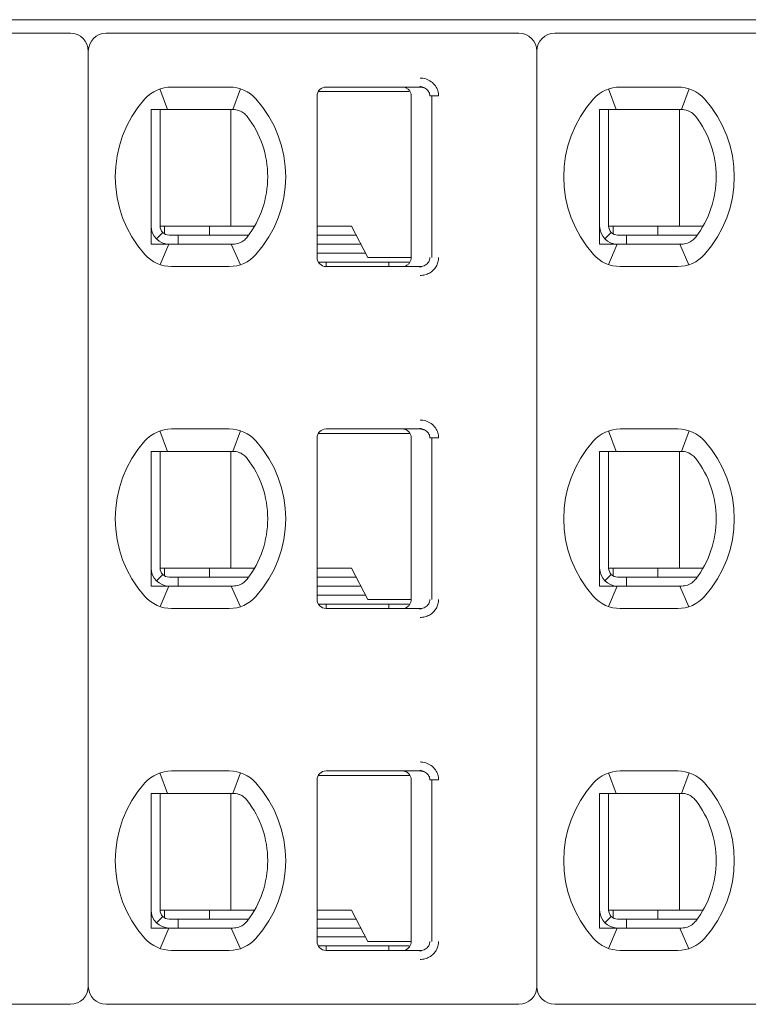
# Model space of a CAD drawing. Header units: millimetres. Extents: x -1114 to 1396, y -630 to 631.
# Tile 570 of 656: x 1214.59 to 1222.71, y -490.28 to -479.31. Entities that reach past the tile are written whole.
import ezdxf

# ---------------------------------------------------------------- set-up
doc = ezdxf.new("R2010")
doc.units = ezdxf.units.MM
doc.header["$MEASUREMENT"] = 0

msp = doc.modelspace()

# ---------------------------------------------------------------- linework, layer by layer
at = {"lineweight": 18}
for p, q in [((1205.3044, -479.3145), (1245.4044, -479.3145)), ((1215.1544, -479.4645), (1210.5544, -479.4645)), ((1220.1544, -479.4645), (1215.5544, -479.4645)), ((1225.1544, -479.4645), (1220.5544, -479.4645)), ((1215.3544, -479.6645), (1215.3544, -490.0845)), ((1215.3544, -479.6645), (1215.3544, -490.0845)), ((1220.3544, -479.6645), (1220.3544, -490.0845)), ((1220.3544, -479.6645), (1220.3544, -490.0845)), ((1216.1528, -480.0865), (1216.2373, -480.3145)), ((1216.2835, -480.0645), (1216.9252, -480.0645)), ((1216.2835, -480.0645), (1216.9252, -480.0645)), ((1217.0516, -480.085), (1216.966, -480.3145)), ((1218.5852, -480.1145), (1217.9177, -480.1145)), ((1218.0044, -480.0645), (1219.0518, -480.0645)), ((1219.0518, -480.0645), (1218.0044, -480.0645)), ((1218.9291, -480.1145), (1218.5852, -480.1145)), ((1218.9531, -480.0645), (1218.8543, -480.0645)), ((1219.0518, -480.0645), (1218.9531, -480.0645)), ((1221.1528, -480.0865), (1221.2373, -480.3145)), ((1221.2835, -480.0645), (1221.9252, -480.0645)), ((1221.2835, -480.0645), (1221.9252, -480.0645)), ((1221.966, -480.3145), (1222.0516, -480.085)), ((1217.9044, -481.9645), (1217.9044, -480.1645)), ((1217.9044, -481.9645), (1217.9044, -480.1645)), ((1218.9544, -481.9645), (1218.9544, -480.1645)), ((1219.1623, -480.1645), (1219.2589, -480.1645)), ((1219.1821, -481.9645), (1219.1821, -480.1645)), ((1216.1544, -480.3145), (1216.1544, -481.6145)), ((1216.9252, -480.3145), (1216.2835, -480.3145)), ((1216.9435, -480.3145), (1216.9435, -481.6145)), ((1221.1544, -480.3145), (1221.1544, -481.6145)), ((1221.9252, -480.3145), (1221.2835, -480.3145)), ((1221.9435, -480.3145), (1221.9435, -481.6145)), ((1216.1837, -481.6852), (1216.1129, -481.7559)), ((1216.1544, -481.6145), (1216.9139, -481.6145)), ((1216.2044, -481.7011), (1216.2044, -481.6145)), ((1216.7044, -481.7145), (1216.7044, -481.6145)), ((1216.9139, -481.6145), (1216.9647, -481.6145)), ((1217.207, -481.6145), (1216.9647, -481.6145)), ((1218.2887, -481.6145), (1217.9044, -481.6145)), ((1218.4692, -481.9645), (1218.2887, -481.6145)), ((1221.1837, -481.6852), (1221.1129, -481.7559)), ((1221.1544, -481.6145), (1221.9139, -481.6145)), ((1221.2044, -481.7011), (1221.2044, -481.6145)), ((1221.7044, -481.7145), (1221.7044, -481.6145)), ((1221.9139, -481.6145), (1221.9647, -481.6145)), ((1222.207, -481.6145), (1221.9647, -481.6145)), ((1216.3544, -481.7145), (1216.2544, -481.7145)), ((1216.3544, -481.7145), (1216.3544, -481.8145)), ((1216.3544, -481.7145), (1217.1418, -481.7145)), ((1217.9044, -481.7145), (1218.3403, -481.7145)), ((1221.3544, -481.7145), (1221.2544, -481.7145)), ((1221.3544, -481.7145), (1221.3544, -481.8145)), ((1221.3544, -481.7145), (1222.1418, -481.7145)), ((1216.1538, -482.0428), (1216.2512, -481.8145)), ((1216.2835, -481.8145), (1216.9252, -481.8145)), ((1217.0494, -482.0447), (1216.9482, -481.8145)), ((1218.3918, -481.8145), (1217.9044, -481.8145)), ((1221.1538, -482.0428), (1221.2512, -481.8145)), ((1221.2835, -481.8145), (1221.9252, -481.8145)), ((1222.0494, -482.0447), (1221.9482, -481.8145)), ((1218.4434, -481.9145), (1217.9044, -481.9145)), ((1218.9309, -482.0145), (1217.9178, -482.0145)), ((1218.0044, -482.0645), (1218.0044, -482.0145)), ((1218.4692, -481.9645), (1218.5852, -481.9645)), ((1218.5852, -481.9645), (1218.9478, -481.9645)), ((1218.7044, -482.0145), (1218.7044, -482.0645)), ((1216.2835, -482.0645), (1216.9252, -482.0645)), ((1216.9252, -482.0645), (1216.2835, -482.0645)), ((1218.0044, -482.0645), (1219.0518, -482.0645)), ((1218.0044, -482.0645), (1219.0518, -482.0645)), ((1219.0518, -482.0713), (1219.0518, -482.0645)), ((1221.2835, -482.0645), (1221.9252, -482.0645)), ((1221.9252, -482.0645), (1221.2835, -482.0645)), ((1216.2835, -483.8745), (1216.9252, -483.8745)), ((1216.2835, -483.8745), (1216.9252, -483.8745)), ((1218.0044, -483.8745), (1219.0518, -483.8745)), ((1218.0044, -483.8745), (1219.0518, -483.8745)), ((1219.0518, -483.8745), (1218.8543, -483.8745)), ((1221.2835, -483.8745), (1221.9252, -483.8745)), ((1221.2835, -483.8745), (1221.9252, -483.8745)), ((1216.1528, -483.8965), (1216.2373, -484.1245)), ((1216.966, -484.1245), (1217.0516, -483.895)), ((1217.9044, -485.7745), (1217.9044, -483.9745)), ((1217.9044, -485.7745), (1217.9044, -483.9745)), ((1218.5852, -483.9245), (1217.9177, -483.9245)), ((1218.9345, -483.9245), (1218.5852, -483.9245)), ((1218.9544, -485.7745), (1218.9544, -483.9745)), ((1219.1623, -483.9745), (1219.2589, -483.9745)), ((1219.1821, -485.7745), (1219.1821, -483.9745)), ((1221.1528, -483.8965), (1221.2373, -484.1245)), ((1222.0516, -483.895), (1221.966, -484.1245)), ((1216.1544, -484.1245), (1216.1544, -485.4245)), ((1216.9252, -484.1245), (1216.2835, -484.1245)), ((1216.9435, -484.1245), (1216.9435, -485.4245)), ((1221.1544, -484.1245), (1221.1544, -485.4245)), ((1221.9252, -484.1245), (1221.2835, -484.1245)), ((1221.9435, -484.1245), (1221.9435, -485.4245)), ((1216.1837, -485.4952), (1216.1129, -485.5659)), ((1216.1544, -485.4245), (1216.9139, -485.4245)), ((1216.2044, -485.5111), (1216.2044, -485.4245)), ((1216.3544, -485.5245), (1216.2544, -485.5245)), ((1216.3544, -485.5245), (1217.1418, -485.5245)), ((1216.3544, -485.5245), (1216.3544, -485.6245)), ((1216.7044, -485.5245), (1216.7044, -485.4245)), ((1216.9139, -485.4245), (1216.9647, -485.4245)), ((1217.207, -485.4245), (1216.9647, -485.4245)), ((1218.2887, -485.4245), (1217.9044, -485.4245)), ((1217.9044, -485.5245), (1218.3403, -485.5245)), ((1218.4692, -485.7745), (1218.2887, -485.4245)), ((1221.1837, -485.4952), (1221.1129, -485.5659)), ((1221.1544, -485.4245), (1221.9139, -485.4245)), ((1221.2044, -485.5111), (1221.2044, -485.4245)), ((1221.3544, -485.5245), (1221.2544, -485.5245)), ((1221.3544, -485.5245), (1222.1418, -485.5245)), ((1221.3544, -485.5245), (1221.3544, -485.6245)), ((1221.7044, -485.5245), (1221.7044, -485.4245)), ((1221.9139, -485.4245), (1221.9647, -485.4245)), ((1222.207, -485.4245), (1221.9647, -485.4245)), ((1216.1538, -485.8528), (1216.2512, -485.6245)), ((1216.2835, -485.6245), (1216.9252, -485.6245)), ((1217.0494, -485.8547), (1216.9482, -485.6245)), ((1218.3918, -485.6245), (1217.9044, -485.6245)), ((1221.1538, -485.8528), (1221.2512, -485.6245)), ((1221.2835, -485.6245), (1221.9252, -485.6245)), ((1222.0494, -485.8547), (1221.9482, -485.6245)), ((1218.4434, -485.7245), (1217.9044, -485.7245)), ((1218.9309, -485.8245), (1217.9178, -485.8245)), ((1218.0044, -485.8745), (1218.0044, -485.8245)), ((1218.4692, -485.7745), (1218.5852, -485.7745)), ((1218.5852, -485.7745), (1218.9478, -485.7745)), ((1218.7044, -485.8245), (1218.7044, -485.8745)), ((1216.2835, -485.8745), (1216.9252, -485.8745)), ((1216.9252, -485.8745), (1216.2835, -485.8745)), ((1218.0044, -485.8745), (1219.0518, -485.8745)), ((1218.0044, -485.8745), (1219.0518, -485.8745)), ((1219.0518, -485.8813), (1219.0518, -485.8745)), ((1221.2835, -485.8745), (1221.9252, -485.8745)), ((1221.9252, -485.8745), (1221.2835, -485.8745)), ((1216.1528, -487.7065), (1216.2373, -487.9345)), ((1216.2835, -487.6845), (1216.9252, -487.6845)), ((1216.2835, -487.6845), (1216.9252, -487.6845)), ((1217.0516, -487.705), (1216.966, -487.9345)), ((1218.0044, -487.6845), (1219.0518, -487.6845)), ((1218.0044, -487.6845), (1219.0518, -487.6845)), ((1219.0518, -487.6845), (1218.8543, -487.6845)), ((1221.1528, -487.7065), (1221.2373, -487.9345)), ((1221.2835, -487.6845), (1221.9252, -487.6845)), ((1221.2835, -487.6845), (1221.9252, -487.6845)), ((1222.0516, -487.705), (1221.966, -487.9345)), ((1217.9044, -489.5845), (1217.9044, -487.7845)), ((1217.9044, -489.5845), (1217.9044, -487.7845)), ((1218.5852, -487.7345), (1217.9177, -487.7345)), ((1218.9345, -487.7345), (1218.5852, -487.7345)), ((1218.9544, -489.5845), (1218.9544, -487.7845)), ((1219.1623, -487.7845), (1219.2589, -487.7845)), ((1219.1821, -489.5845), (1219.1821, -487.7845)), ((1216.1544, -487.9345), (1216.1544, -489.2345)), ((1216.9252, -487.9345), (1216.2835, -487.9345)), ((1216.9435, -487.9345), (1216.9435, -489.2345)), ((1221.1544, -487.9345), (1221.1544, -489.2345)), ((1221.9252, -487.9345), (1221.2835, -487.9345)), ((1221.9435, -487.9345), (1221.9435, -489.2345)), ((1216.1544, -489.2345), (1216.9139, -489.2345)), ((1216.2044, -489.3211), (1216.2044, -489.2345)), ((1216.7044, -489.3345), (1216.7044, -489.2345)), ((1216.9139, -489.2345), (1216.9647, -489.2345)), ((1217.207, -489.2345), (1216.9647, -489.2345)), ((1218.2887, -489.2345), (1217.9044, -489.2345)), ((1218.4692, -489.5845), (1218.2887, -489.2345)), ((1221.1544, -489.2345), (1221.9139, -489.2345)), ((1221.2044, -489.3211), (1221.2044, -489.2345)), ((1221.7044, -489.3345), (1221.7044, -489.2345)), ((1221.9139, -489.2345), (1221.9647, -489.2345)), ((1222.207, -489.2345), (1221.9647, -489.2345)), ((1216.1837, -489.3052), (1216.1129, -489.3759)), ((1216.3544, -489.3345), (1216.2544, -489.3345)), ((1216.3544, -489.3345), (1216.3544, -489.4345)), ((1216.3544, -489.3345), (1217.1418, -489.3345)), ((1217.9044, -489.3345), (1218.3403, -489.3345)), ((1221.1837, -489.3052), (1221.1129, -489.3759)), ((1221.3544, -489.3345), (1221.2544, -489.3345)), ((1221.3544, -489.3345), (1222.1418, -489.3345)), ((1221.3544, -489.3345), (1221.3544, -489.4345)), ((1216.1538, -489.6628), (1216.2512, -489.4345)), ((1216.2835, -489.4345), (1216.9252, -489.4345)), ((1217.0494, -489.6647), (1216.9482, -489.4345)), ((1218.3918, -489.4345), (1217.9044, -489.4345)), ((1221.1538, -489.6628), (1221.2512, -489.4345)), ((1221.2835, -489.4345), (1221.9252, -489.4345)), ((1222.0494, -489.6647), (1221.9482, -489.4345)), ((1218.4434, -489.5345), (1217.9044, -489.5345)), ((1218.4692, -489.5845), (1218.5852, -489.5845)), ((1218.5852, -489.5845), (1218.9478, -489.5845)), ((1216.2835, -489.6845), (1216.9252, -489.6845)), ((1216.9252, -489.6845), (1216.2835, -489.6845)), ((1218.9309, -489.6345), (1217.9178, -489.6345)), ((1218.0044, -489.6845), (1218.0044, -489.6345)), ((1218.0044, -489.6845), (1219.0518, -489.6845)), ((1218.0044, -489.6845), (1219.0518, -489.6845)), ((1218.7044, -489.6345), (1218.7044, -489.6845)), ((1219.0518, -489.6913), (1219.0518, -489.6845)), ((1221.2835, -489.6845), (1221.9252, -489.6845)), ((1221.9252, -489.6845), (1221.2835, -489.6845)), ((1210.5544, -490.2845), (1215.1544, -490.2845)), ((1215.5544, -490.2845), (1220.1544, -490.2845)), ((1220.5544, -490.2845), (1225.1544, -490.2845))]:
    msp.add_line(p, q, dxfattribs=at)
for centre, radius, start, end in [((1215.1544, -479.6645), 0.2, 0, 90), ((1215.5544, -479.6645), 0.2, 90, 180), ((1220.1544, -479.6645), 0.2, 0, 90), ((1220.5544, -479.6645), 0.2, 90, 180), ((1216.2835, -480.4645), 0.4, 90, 138.18969), ((1216.2835, -480.4645), 0.4, 90, 138.18969), ((1216.9252, -480.4645), 0.4, 41.81031, 90), ((1216.9252, -480.4645), 0.4, 41.81031, 90), ((1218.0044, -480.1645), 0.1, 90, 180), ((1218.0044, -480.1645), 0.1, 90, 180), ((1221.2835, -480.4645), 0.4, 90, 138.18969), ((1221.2835, -480.4645), 0.4, 90, 138.18969), ((1221.9252, -480.4645), 0.4, 41.81031, 90), ((1221.9252, -480.4645), 0.4, 41.81031, 90), ((1216.9544, -481.0645), 1.3, 138.18969, 221.81031), ((1216.9544, -481.0645), 1.3, 138.18969, 221.81031), ((1216.2544, -481.0645), 1.3, 318.18969, 41.81031), ((1216.2544, -481.0645), 1.3, 318.18969, 41.81031), ((1221.9544, -481.0645), 1.3, 138.18969, 221.81031), ((1221.9544, -481.0645), 1.3, 138.18969, 221.81031), ((1221.2544, -481.0645), 1.3, 318.18969, 41.81031), ((1221.2544, -481.0645), 1.3, 318.18969, 41.81031), ((1216.2544, -481.0645), 1.1, 0, 37.66989), ((1221.2544, -481.0645), 1.1, 0, 37.66989), ((1216.2544, -481.0645), 1.1, 322.33011, 0), ((1221.2544, -481.0645), 1.1, 322.33011, 0), ((1216.2544, -481.6145), 0.2, 180, 270), ((1216.2544, -481.6145), 0.1, 180, 270), ((1221.2544, -481.6145), 0.2, 180, 270), ((1221.2544, -481.6145), 0.1, 180, 270), ((1216.2835, -481.6645), 0.4, 221.81031, 270), ((1216.2835, -481.6645), 0.4, 221.81031, 270), ((1216.9252, -481.6645), 0.4, 270, 318.18969), ((1216.9252, -481.6645), 0.4, 270, 318.18969), ((1218.0044, -481.9645), 0.1, 180, 270), ((1218.0044, -481.9645), 0.1, 180, 270), ((1221.2835, -481.6645), 0.4, 221.81031, 270), ((1221.2835, -481.6645), 0.4, 221.81031, 270), ((1221.9252, -481.6645), 0.4, 270, 318.18969), ((1221.9252, -481.6645), 0.4, 270, 318.18969), ((1216.2835, -484.2745), 0.4, 90, 138.18969), ((1216.2835, -484.2745), 0.4, 90, 138.18969), ((1216.9252, -484.2745), 0.4, 41.81031, 90), ((1216.9252, -484.2745), 0.4, 41.81031, 90), ((1218.0044, -483.9745), 0.1, 90, 180), ((1218.0044, -483.9745), 0.1, 90, 180), ((1221.2835, -484.2745), 0.4, 90, 138.18969), ((1221.2835, -484.2745), 0.4, 90, 138.18969), ((1221.9252, -484.2745), 0.4, 41.81031, 90), ((1221.9252, -484.2745), 0.4, 41.81031, 90), ((1216.9544, -484.8745), 1.3, 138.18969, 221.81031), ((1216.9544, -484.8745), 1.3, 138.18969, 221.81031), ((1216.2544, -484.8745), 1.3, 318.18969, 41.81031), ((1216.2544, -484.8745), 1.3, 318.18969, 41.81031), ((1221.9544, -484.8745), 1.3, 138.18969, 221.81031), ((1221.9544, -484.8745), 1.3, 138.18969, 221.81031), ((1221.2544, -484.8745), 1.3, 318.18969, 41.81031), ((1221.2544, -484.8745), 1.3, 318.18969, 41.81031), ((1216.2544, -484.8745), 1.1, 0, 37.66989), ((1221.2544, -484.8745), 1.1, 0, 37.66989), ((1216.2544, -484.8745), 1.1, 322.33011, 0), ((1221.2544, -484.8745), 1.1, 322.33011, 0), ((1216.2544, -485.4245), 0.2, 180, 270), ((1216.2544, -485.4245), 0.1, 180, 270), ((1221.2544, -485.4245), 0.2, 180, 270), ((1221.2544, -485.4245), 0.1, 180, 270), ((1216.2835, -485.4745), 0.4, 221.81031, 270), ((1216.2835, -485.4745), 0.4, 221.81031, 270), ((1216.9252, -485.4745), 0.4, 270, 318.18969), ((1216.9252, -485.4745), 0.4, 270, 318.18969), ((1221.2835, -485.4745), 0.4, 221.81031, 270), ((1221.2835, -485.4745), 0.4, 221.81031, 270), ((1221.9252, -485.4745), 0.4, 270, 318.18969), ((1221.9252, -485.4745), 0.4, 270, 318.18969), ((1218.0044, -485.7745), 0.1, 180, 270), ((1218.0044, -485.7745), 0.1, 180, 270), ((1216.2835, -488.0845), 0.4, 90, 138.18969), ((1216.2835, -488.0845), 0.4, 90, 138.18969), ((1216.9252, -488.0845), 0.4, 41.81031, 90), ((1216.9252, -488.0845), 0.4, 41.81031, 90), ((1218.0044, -487.7845), 0.1, 90, 180), ((1218.0044, -487.7845), 0.1, 90, 180), ((1221.2835, -488.0845), 0.4, 90, 138.18969), ((1221.2835, -488.0845), 0.4, 90, 138.18969), ((1221.9252, -488.0845), 0.4, 41.81031, 90), ((1221.9252, -488.0845), 0.4, 41.81031, 90), ((1216.9544, -488.6845), 1.3, 138.18969, 221.81031), ((1216.9544, -488.6845), 1.3, 138.18969, 221.81031), ((1216.2544, -488.6845), 1.3, 318.18969, 41.81031), ((1216.2544, -488.6845), 1.3, 318.18969, 41.81031), ((1221.9544, -488.6845), 1.3, 138.18969, 221.81031), ((1221.9544, -488.6845), 1.3, 138.18969, 221.81031), ((1221.2544, -488.6845), 1.3, 318.18969, 41.81031), ((1221.2544, -488.6845), 1.3, 318.18969, 41.81031), ((1216.2544, -488.6845), 1.1, 0, 37.66989), ((1221.2544, -488.6845), 1.1, 0, 37.66989), ((1216.2544, -488.6845), 1.1, 322.33011, 0), ((1221.2544, -488.6845), 1.1, 322.33011, 0), ((1216.2544, -489.2345), 0.2, 180, 270), ((1216.2544, -489.2345), 0.1, 180, 270), ((1221.2544, -489.2345), 0.2, 180, 270), ((1221.2544, -489.2345), 0.1, 180, 270), ((1216.2835, -489.2845), 0.4, 221.81031, 270), ((1216.2835, -489.2845), 0.4, 221.81031, 270), ((1216.9252, -489.2845), 0.4, 270, 318.18969), ((1216.9252, -489.2845), 0.4, 270, 318.18969), ((1218.0044, -489.5845), 0.1, 180, 270), ((1218.0044, -489.5845), 0.1, 180, 270), ((1221.2835, -489.2845), 0.4, 221.81031, 270), ((1221.2835, -489.2845), 0.4, 221.81031, 270), ((1221.9252, -489.2845), 0.4, 270, 318.18969), ((1221.9252, -489.2845), 0.4, 270, 318.18969), ((1215.1544, -490.0845), 0.2, 270, 0), ((1215.5544, -490.0845), 0.2, 180, 270), ((1220.1544, -490.0845), 0.2, 270, 0), ((1220.5544, -490.0845), 0.2, 180, 270)]:
    msp.add_arc(centre, radius, start, end, dxfattribs=at)
for points, degree in [([(1219.0518, -479.9645), (1219.0738, -479.9643), (1219.1161, -479.9709), (1219.1793, -480.0017), (1219.2275, -480.0526), (1219.2524, -480.1051), (1219.2587, -480.1442), (1219.2589, -480.1645)], 3), ([(1218.9544, -480.1645), (1218.9544, -480.1541), (1218.9511, -480.1332), (1218.9366, -480.1048), (1218.9143, -480.0824), (1218.886, -480.0679), (1218.8649, -480.0645), (1218.8544, -480.0645)], 3), ([(1219.0507, -480.0576), (1219.0944, -480.0723)], 1), ([(1216.1158, -480.3145), (1216.1091, -480.3145), (1216.0955, -480.3145), (1216.075, -480.3145), (1216.0612, -480.3145), (1216.0544, -480.3145)], 3), ([(1216.2835, -480.3145), (1216.2784, -480.3145), (1216.268, -480.3145), (1216.2521, -480.3145), (1216.2355, -480.3145), (1216.2181, -480.3145), (1216.1997, -480.3145), (1216.1805, -480.3145), (1216.1602, -480.3145), (1216.1388, -480.3145), (1216.1236, -480.3145), (1216.1158, -480.3145)], 3), ([(1216.9252, -480.3145), (1216.9297, -480.3145), (1216.9387, -480.3145), (1216.9527, -480.3145), (1216.962, -480.3145), (1216.9668, -480.3145)], 3), ([(1216.9668, -480.3145), (1216.978, -480.3145), (1217.0005, -480.3164), (1217.0334, -480.3249), (1217.0543, -480.3343), (1217.0644, -480.3399)], 3), ([(1217.0644, -480.3399), (1217.0727, -480.3446), (1217.0883, -480.3548), (1217.1087, -480.3728), (1217.12, -480.3857), (1217.1251, -480.3923)], 3), ([(1221.1158, -480.3145), (1221.1091, -480.3145), (1221.0955, -480.3145), (1221.075, -480.3145), (1221.0612, -480.3145), (1221.0544, -480.3145)], 3), ([(1221.2835, -480.3145), (1221.2784, -480.3145), (1221.268, -480.3145), (1221.2521, -480.3145), (1221.2355, -480.3145), (1221.2181, -480.3145), (1221.1997, -480.3145), (1221.1805, -480.3145), (1221.1602, -480.3145), (1221.1388, -480.3145), (1221.1236, -480.3145), (1221.1158, -480.3145)], 3), ([(1221.9252, -480.3145), (1221.9297, -480.3145), (1221.9387, -480.3145), (1221.9527, -480.3145), (1221.962, -480.3145), (1221.9668, -480.3145)], 3), ([(1221.9668, -480.3145), (1221.978, -480.3145), (1222.0005, -480.3164), (1222.0334, -480.3249), (1222.0543, -480.3343), (1222.0644, -480.3399)], 3), ([(1222.0644, -480.3399), (1222.0727, -480.3446), (1222.0883, -480.3548), (1222.1087, -480.3728), (1222.12, -480.3857), (1222.1251, -480.3923)], 3), ([(1217.0644, -481.789), (1217.0543, -481.7947), (1217.0333, -481.8041), (1217.0004, -481.8126), (1216.978, -481.8145), (1216.9668, -481.8145)], 3), ([(1217.1251, -481.7367), (1217.1197, -481.7436), (1217.1081, -481.7568), (1217.0878, -481.7745), (1217.0725, -481.7845), (1217.0644, -481.789)], 3), ([(1222.0644, -481.789), (1222.0543, -481.7947), (1222.0333, -481.8041), (1222.0004, -481.8126), (1221.978, -481.8145), (1221.9668, -481.8145)], 3), ([(1222.1251, -481.7367), (1222.1197, -481.7436), (1222.1081, -481.7568), (1222.0878, -481.7745), (1222.0725, -481.7845), (1222.0644, -481.789)], 3), ([(1216.0544, -481.8145), (1216.0612, -481.8145), (1216.075, -481.8145), (1216.0955, -481.8145), (1216.1091, -481.8145), (1216.1158, -481.8145)], 3), ([(1216.1158, -481.8145), (1216.1236, -481.8145), (1216.1388, -481.8145), (1216.1602, -481.8145), (1216.1805, -481.8145), (1216.1997, -481.8145), (1216.2181, -481.8145), (1216.2355, -481.8145), (1216.252, -481.8145), (1216.2679, -481.8145), (1216.2784, -481.8145), (1216.2835, -481.8145)], 3), ([(1216.9668, -481.8145), (1216.962, -481.8145), (1216.9526, -481.8145), (1216.9387, -481.8145), (1216.9296, -481.8145), (1216.9252, -481.8145)], 3), ([(1221.0544, -481.8145), (1221.0612, -481.8145), (1221.075, -481.8145), (1221.0955, -481.8145), (1221.1091, -481.8145), (1221.1158, -481.8145)], 3), ([(1221.1158, -481.8145), (1221.1236, -481.8145), (1221.1388, -481.8145), (1221.1602, -481.8145), (1221.1805, -481.8145), (1221.1997, -481.8145), (1221.2181, -481.8145), (1221.2355, -481.8145), (1221.252, -481.8145), (1221.2679, -481.8145), (1221.2784, -481.8145), (1221.2835, -481.8145)], 3), ([(1221.9668, -481.8145), (1221.962, -481.8145), (1221.9526, -481.8145), (1221.9387, -481.8145), (1221.9296, -481.8145), (1221.9252, -481.8145)], 3), ([(1218.9544, -481.9645), (1218.9544, -481.9749), (1218.9511, -481.9958), (1218.9366, -482.0242), (1218.9143, -482.0466), (1218.886, -482.0611), (1218.8649, -482.0645), (1218.8544, -482.0645)], 3), ([(1219.2589, -481.9645), (1219.2588, -481.9818), (1219.2544, -482.0154), (1219.2338, -482.0644), (1219.2015, -482.1061), (1219.1568, -482.1395), (1219.1073, -482.1595), (1219.0709, -482.1643), (1219.0518, -482.1645)], 3), ([(1219.074, -482.0624), (1219.0507, -482.0714)], 1), ([(1219.0518, -483.7745), (1219.0738, -483.7743), (1219.1161, -483.7809), (1219.1793, -483.8117), (1219.2275, -483.8626), (1219.2524, -483.9151), (1219.2587, -483.9542), (1219.2589, -483.9745)], 3), ([(1218.8544, -483.8745), (1218.8649, -483.8745), (1218.8859, -483.8778), (1218.9142, -483.8923), (1218.9366, -483.9148), (1218.9511, -483.9432), (1218.9544, -483.9641), (1218.9544, -483.9745)], 3), ([(1219.0507, -483.8676), (1219.0944, -483.8823)], 1), ([(1216.0544, -484.1245), (1216.0611, -484.1245), (1216.0747, -484.1245), (1216.0952, -484.1245), (1216.1089, -484.1245), (1216.1158, -484.1245)], 3), ([(1216.2835, -484.1245), (1216.2784, -484.1245), (1216.268, -484.1245), (1216.2521, -484.1245), (1216.2355, -484.1245), (1216.2181, -484.1245), (1216.1997, -484.1245), (1216.1805, -484.1245), (1216.1602, -484.1245), (1216.1388, -484.1245), (1216.1236, -484.1245), (1216.1158, -484.1245)], 3), ([(1216.9668, -484.1245), (1216.9621, -484.1245), (1216.9527, -484.1245), (1216.9387, -484.1245), (1216.9297, -484.1245), (1216.9252, -484.1245)], 3), ([(1217.0644, -484.1499), (1217.0541, -484.1442), (1217.0328, -484.1347), (1216.9999, -484.1263), (1216.9777, -484.1245), (1216.9668, -484.1245)], 3), ([(1217.1251, -484.2023), (1217.1198, -484.1954), (1217.1082, -484.1823), (1217.0878, -484.1645), (1217.0724, -484.1544), (1217.0644, -484.1499)], 3), ([(1221.0544, -484.1245), (1221.0611, -484.1245), (1221.0747, -484.1245), (1221.0952, -484.1245), (1221.1089, -484.1245), (1221.1158, -484.1245)], 3), ([(1221.2835, -484.1245), (1221.2784, -484.1245), (1221.268, -484.1245), (1221.2521, -484.1245), (1221.2355, -484.1245), (1221.2181, -484.1245), (1221.1997, -484.1245), (1221.1805, -484.1245), (1221.1602, -484.1245), (1221.1388, -484.1245), (1221.1236, -484.1245), (1221.1158, -484.1245)], 3), ([(1221.9668, -484.1245), (1221.9621, -484.1245), (1221.9527, -484.1245), (1221.9387, -484.1245), (1221.9297, -484.1245), (1221.9252, -484.1245)], 3), ([(1222.0644, -484.1499), (1222.0541, -484.1442), (1222.0328, -484.1347), (1221.9999, -484.1263), (1221.9777, -484.1245), (1221.9668, -484.1245)], 3), ([(1222.1251, -484.2023), (1222.1198, -484.1954), (1222.1082, -484.1823), (1222.0878, -484.1645), (1222.0724, -484.1544), (1222.0644, -484.1499)], 3), ([(1216.0544, -485.6245), (1216.0612, -485.6245), (1216.075, -485.6245), (1216.0955, -485.6245), (1216.1091, -485.6245), (1216.1158, -485.6245)], 3), ([(1216.1158, -485.6245), (1216.1236, -485.6245), (1216.1388, -485.6245), (1216.1602, -485.6245), (1216.1805, -485.6245), (1216.1997, -485.6245), (1216.2181, -485.6245), (1216.2355, -485.6245), (1216.252, -485.6245), (1216.2679, -485.6245), (1216.2784, -485.6245), (1216.2835, -485.6245)], 3), ([(1216.9252, -485.6245), (1216.9297, -485.6245), (1216.9388, -485.6245), (1216.9527, -485.6245), (1216.9621, -485.6245), (1216.9668, -485.6245)], 3), ([(1217.0644, -485.599), (1217.0543, -485.6047), (1217.0333, -485.6141), (1217.0004, -485.6226), (1216.978, -485.6245), (1216.9668, -485.6245)], 3), ([(1217.0644, -485.599), (1217.0727, -485.5944), (1217.0884, -485.584), (1217.1087, -485.5662), (1217.12, -485.5533), (1217.1251, -485.5467)], 3), ([(1221.0544, -485.6245), (1221.0612, -485.6245), (1221.075, -485.6245), (1221.0955, -485.6245), (1221.1091, -485.6245), (1221.1158, -485.6245)], 3), ([(1221.1158, -485.6245), (1221.1236, -485.6245), (1221.1388, -485.6245), (1221.1602, -485.6245), (1221.1805, -485.6245), (1221.1997, -485.6245), (1221.2181, -485.6245), (1221.2355, -485.6245), (1221.252, -485.6245), (1221.2679, -485.6245), (1221.2784, -485.6245), (1221.2835, -485.6245)], 3), ([(1221.9252, -485.6245), (1221.9297, -485.6245), (1221.9388, -485.6245), (1221.9527, -485.6245), (1221.9621, -485.6245), (1221.9668, -485.6245)], 3), ([(1222.0644, -485.599), (1222.0543, -485.6047), (1222.0333, -485.6141), (1222.0004, -485.6226), (1221.978, -485.6245), (1221.9668, -485.6245)], 3), ([(1222.0644, -485.599), (1222.0727, -485.5944), (1222.0884, -485.584), (1222.1087, -485.5662), (1222.12, -485.5533), (1222.1251, -485.5467)], 3), ([(1218.9544, -485.7745), (1218.9544, -485.7849), (1218.9511, -485.8058), (1218.9366, -485.8342), (1218.9143, -485.8566), (1218.886, -485.8711), (1218.8649, -485.8745), (1218.8544, -485.8745)], 3), ([(1219.2589, -485.7745), (1219.2588, -485.7918), (1219.2544, -485.8254), (1219.2338, -485.8744), (1219.2015, -485.9161), (1219.1568, -485.9495), (1219.1073, -485.9695), (1219.0709, -485.9743), (1219.0518, -485.9745)], 3), ([(1219.074, -485.8724), (1219.0507, -485.8814)], 1), ([(1219.0518, -487.5845), (1219.0738, -487.5843), (1219.1161, -487.5909), (1219.1793, -487.6217), (1219.2275, -487.6726), (1219.2524, -487.7251), (1219.2587, -487.7642), (1219.2589, -487.7845)], 3), ([(1218.8544, -487.6845), (1218.8649, -487.6845), (1218.8859, -487.6878), (1218.9142, -487.7023), (1218.9366, -487.7248), (1218.9511, -487.7532), (1218.9544, -487.7741), (1218.9544, -487.7845)], 3), ([(1219.0507, -487.6776), (1219.0944, -487.6923)], 1), ([(1216.0544, -487.9345), (1216.0611, -487.9345), (1216.0747, -487.9345), (1216.0952, -487.9345), (1216.1089, -487.9345), (1216.1158, -487.9345)], 3), ([(1216.2835, -487.9345), (1216.2784, -487.9345), (1216.268, -487.9345), (1216.2521, -487.9345), (1216.2355, -487.9345), (1216.2181, -487.9345), (1216.1997, -487.9345), (1216.1805, -487.9345), (1216.1602, -487.9345), (1216.1388, -487.9345), (1216.1236, -487.9345), (1216.1158, -487.9345)], 3), ([(1216.9668, -487.9345), (1216.9621, -487.9345), (1216.9527, -487.9345), (1216.9387, -487.9345), (1216.9297, -487.9345), (1216.9252, -487.9345)], 3), ([(1217.0644, -487.9599), (1217.0541, -487.9542), (1217.0328, -487.9447), (1216.9999, -487.9363), (1216.9777, -487.9345), (1216.9668, -487.9345)], 3), ([(1221.0544, -487.9345), (1221.0611, -487.9345), (1221.0747, -487.9345), (1221.0952, -487.9345), (1221.1089, -487.9345), (1221.1158, -487.9345)], 3), ([(1221.2835, -487.9345), (1221.2784, -487.9345), (1221.268, -487.9345), (1221.2521, -487.9345), (1221.2355, -487.9345), (1221.2181, -487.9345), (1221.1997, -487.9345), (1221.1805, -487.9345), (1221.1602, -487.9345), (1221.1388, -487.9345), (1221.1236, -487.9345), (1221.1158, -487.9345)], 3), ([(1221.9668, -487.9345), (1221.9621, -487.9345), (1221.9527, -487.9345), (1221.9387, -487.9345), (1221.9297, -487.9345), (1221.9252, -487.9345)], 3), ([(1222.0644, -487.9599), (1222.0541, -487.9542), (1222.0328, -487.9447), (1221.9999, -487.9363), (1221.9777, -487.9345), (1221.9668, -487.9345)], 3), ([(1217.1251, -488.0123), (1217.1198, -488.0054), (1217.1082, -487.9923), (1217.0878, -487.9745), (1217.0724, -487.9644), (1217.0644, -487.9599)], 3), ([(1222.1251, -488.0123), (1222.1198, -488.0054), (1222.1082, -487.9923), (1222.0878, -487.9745), (1222.0724, -487.9644), (1222.0644, -487.9599)], 3), ([(1217.0644, -489.409), (1217.0727, -489.4044), (1217.0884, -489.394), (1217.1087, -489.3762), (1217.12, -489.3633), (1217.1251, -489.3567)], 3), ([(1222.0644, -489.409), (1222.0727, -489.4044), (1222.0884, -489.394), (1222.1087, -489.3762), (1222.12, -489.3633), (1222.1251, -489.3567)], 3), ([(1216.0544, -489.4345), (1216.0612, -489.4345), (1216.075, -489.4345), (1216.0955, -489.4345), (1216.1091, -489.4345), (1216.1158, -489.4345)], 3), ([(1216.1158, -489.4345), (1216.1236, -489.4345), (1216.1388, -489.4345), (1216.1602, -489.4345), (1216.1805, -489.4345), (1216.1997, -489.4345), (1216.2181, -489.4345), (1216.2355, -489.4345), (1216.252, -489.4345), (1216.2679, -489.4345), (1216.2784, -489.4345), (1216.2835, -489.4345)], 3), ([(1216.9252, -489.4345), (1216.9297, -489.4345), (1216.9388, -489.4345), (1216.9527, -489.4345), (1216.9621, -489.4345), (1216.9668, -489.4345)], 3), ([(1217.0644, -489.409), (1217.0543, -489.4147), (1217.0333, -489.4241), (1217.0004, -489.4326), (1216.978, -489.4345), (1216.9668, -489.4345)], 3), ([(1221.0544, -489.4345), (1221.0612, -489.4345), (1221.075, -489.4345), (1221.0955, -489.4345), (1221.1091, -489.4345), (1221.1158, -489.4345)], 3), ([(1221.1158, -489.4345), (1221.1236, -489.4345), (1221.1388, -489.4345), (1221.1602, -489.4345), (1221.1805, -489.4345), (1221.1997, -489.4345), (1221.2181, -489.4345), (1221.2355, -489.4345), (1221.252, -489.4345), (1221.2679, -489.4345), (1221.2784, -489.4345), (1221.2835, -489.4345)], 3), ([(1221.9252, -489.4345), (1221.9297, -489.4345), (1221.9388, -489.4345), (1221.9527, -489.4345), (1221.9621, -489.4345), (1221.9668, -489.4345)], 3), ([(1222.0644, -489.409), (1222.0543, -489.4147), (1222.0333, -489.4241), (1222.0004, -489.4326), (1221.978, -489.4345), (1221.9668, -489.4345)], 3), ([(1218.9544, -489.5845), (1218.9544, -489.5949), (1218.9511, -489.6158), (1218.9366, -489.6442), (1218.9143, -489.6666), (1218.886, -489.6811), (1218.8649, -489.6845), (1218.8544, -489.6845)], 3), ([(1219.2589, -489.5845), (1219.2588, -489.6018), (1219.2544, -489.6354), (1219.2338, -489.6844), (1219.2015, -489.7261), (1219.1568, -489.7595), (1219.1073, -489.7795), (1219.0709, -489.7843), (1219.0518, -489.7845)], 3), ([(1219.074, -489.6824), (1219.0507, -489.6914)], 1)]:
    msp.add_open_spline(points, degree=degree, dxfattribs=at)
for points, knots in [([(1219.0518, -480.0645), (1219.0605, -480.0645), (1219.0779, -480.0663), (1219.1023, -480.0745), (1219.1235, -480.0873), (1219.1403, -480.1034), (1219.1525, -480.1216), (1219.1604, -480.1421), (1219.1623, -480.1568), (1219.1623, -480.1645)], [0, 0, 0, 0, 0.1545033, 0.3062439, 0.4555738, 0.5963113, 0.7258764, 0.8558477, 1, 1, 1, 1]), ([(1216.0544, -480.3145), (1216.0544, -480.3654), (1216.0544, -480.4179), (1216.0544, -480.5003), (1216.0544, -480.5284), (1216.0544, -480.5718), (1216.0544, -480.5865), (1216.0544, -480.6163), (1216.0544, -480.6315), (1216.0544, -480.6776), (1216.0544, -480.7092), (1216.0544, -480.7746), (1216.0544, -480.8084), (1216.0544, -480.8615), (1216.0544, -480.8794), (1216.0544, -480.9156), (1216.0544, -480.9522), (1216.0544, -480.9896), (1216.0544, -481.0275), (1216.0544, -481.0468), (1216.0544, -481.1039), (1216.0544, -481.1414), (1216.0544, -481.1877), (1216.0544, -481.197), (1216.0544, -481.2154), (1216.0544, -481.2246), (1216.0544, -481.2519), (1216.0544, -481.2697), (1216.0544, -481.3222), (1216.0544, -481.3558), (1216.0544, -481.4048), (1216.0544, -481.4209), (1216.0544, -481.4526), (1216.0544, -481.4683), (1216.0544, -481.5143), (1216.0544, -481.5438), (1216.0544, -481.6014), (1216.0544, -481.6293), (1216.0544, -481.7114), (1216.0544, -481.7637), (1216.0544, -481.8145)], [0, 0, 0, 0, 0.125, 0.125, 0.1875, 0.1875, 0.21875, 0.21875, 0.25, 0.25, 0.3125, 0.3125, 0.375, 0.375, 0.40625, 0.40625, 0.4375, 0.46875, 0.46875, 0.5, 0.5, 0.5625, 0.5625, 0.578125, 0.578125, 0.59375, 0.59375, 0.625, 0.625, 0.6875, 0.6875, 0.71875, 0.71875, 0.75, 0.75, 0.8125, 0.8125, 0.875, 0.875, 1, 1, 1, 1]), ([(1221.0544, -480.3145), (1221.0544, -480.3654), (1221.0544, -480.4179), (1221.0544, -480.5003), (1221.0544, -480.5284), (1221.0544, -480.5718), (1221.0544, -480.5865), (1221.0544, -480.6163), (1221.0544, -480.6315), (1221.0544, -480.6776), (1221.0544, -480.7092), (1221.0544, -480.7746), (1221.0544, -480.8084), (1221.0544, -480.8615), (1221.0544, -480.8794), (1221.0544, -480.9156), (1221.0544, -480.9522), (1221.0544, -480.9896), (1221.0544, -481.0275), (1221.0544, -481.0468), (1221.0544, -481.1039), (1221.0544, -481.1414), (1221.0544, -481.1877), (1221.0544, -481.197), (1221.0544, -481.2154), (1221.0544, -481.2246), (1221.0544, -481.2519), (1221.0544, -481.2697), (1221.0544, -481.3222), (1221.0544, -481.3558), (1221.0544, -481.4048), (1221.0544, -481.4209), (1221.0544, -481.4526), (1221.0544, -481.4683), (1221.0544, -481.5143), (1221.0544, -481.5438), (1221.0544, -481.6014), (1221.0544, -481.6293), (1221.0544, -481.7114), (1221.0544, -481.7637), (1221.0544, -481.8145)], [0, 0, 0, 0, 0.125, 0.125, 0.1875, 0.1875, 0.21875, 0.21875, 0.25, 0.25, 0.3125, 0.3125, 0.375, 0.375, 0.40625, 0.40625, 0.4375, 0.46875, 0.46875, 0.5, 0.5, 0.5625, 0.5625, 0.578125, 0.578125, 0.59375, 0.59375, 0.625, 0.625, 0.6875, 0.6875, 0.71875, 0.71875, 0.75, 0.75, 0.8125, 0.8125, 0.875, 0.875, 1, 1, 1, 1]), ([(1219.1623, -481.9645), (1219.1623, -481.973), (1219.1599, -481.9899), (1219.1493, -482.0137), (1219.1324, -482.0344), (1219.1098, -482.051), (1219.0823, -482.0619), (1219.062, -482.0645), (1219.0518, -482.0645)], [0, 0, 0, 0, 0.1586276, 0.3163428, 0.477518, 0.6428454, 0.8183144, 1, 1, 1, 1]), ([(1219.0518, -483.8745), (1219.0605, -483.8745), (1219.0779, -483.8763), (1219.1023, -483.8845), (1219.1235, -483.8973), (1219.1403, -483.9134), (1219.1525, -483.9316), (1219.1604, -483.9521), (1219.1623, -483.9668), (1219.1623, -483.9745)], [0, 0, 0, 0, 0.1545033, 0.3062439, 0.4555738, 0.5963113, 0.7258764, 0.8558477, 1, 1, 1, 1]), ([(1216.0544, -484.1245), (1216.0544, -484.1754), (1216.0544, -484.2279), (1216.0544, -484.3103), (1216.0544, -484.3384), (1216.0544, -484.3818), (1216.0544, -484.3965), (1216.0544, -484.4263), (1216.0544, -484.4415), (1216.0544, -484.4876), (1216.0544, -484.5192), (1216.0544, -484.5846), (1216.0544, -484.6184), (1216.0544, -484.6715), (1216.0544, -484.6894), (1216.0544, -484.7256), (1216.0544, -484.7622), (1216.0544, -484.7996), (1216.0544, -484.8375), (1216.0544, -484.8568), (1216.0544, -484.9139), (1216.0544, -484.9514), (1216.0544, -484.9977), (1216.0544, -485.007), (1216.0544, -485.0254), (1216.0544, -485.0346), (1216.0544, -485.0619), (1216.0544, -485.0797), (1216.0544, -485.1322), (1216.0544, -485.1658), (1216.0544, -485.2148), (1216.0544, -485.2309), (1216.0544, -485.2626), (1216.0544, -485.2783), (1216.0544, -485.3243), (1216.0544, -485.3538), (1216.0544, -485.4114), (1216.0544, -485.4393), (1216.0544, -485.5214), (1216.0544, -485.5737), (1216.0544, -485.6245)], [0, 0, 0, 0, 0.125, 0.125, 0.1875, 0.1875, 0.21875, 0.21875, 0.25, 0.25, 0.3125, 0.3125, 0.375, 0.375, 0.40625, 0.40625, 0.4375, 0.46875, 0.46875, 0.5, 0.5, 0.5625, 0.5625, 0.578125, 0.578125, 0.59375, 0.59375, 0.625, 0.625, 0.6875, 0.6875, 0.71875, 0.71875, 0.75, 0.75, 0.8125, 0.8125, 0.875, 0.875, 1, 1, 1, 1]), ([(1221.0544, -484.1245), (1221.0544, -484.1754), (1221.0544, -484.2279), (1221.0544, -484.3103), (1221.0544, -484.3384), (1221.0544, -484.3818), (1221.0544, -484.3965), (1221.0544, -484.4263), (1221.0544, -484.4415), (1221.0544, -484.4876), (1221.0544, -484.5192), (1221.0544, -484.5846), (1221.0544, -484.6184), (1221.0544, -484.6715), (1221.0544, -484.6894), (1221.0544, -484.7256), (1221.0544, -484.7622), (1221.0544, -484.7996), (1221.0544, -484.8375), (1221.0544, -484.8568), (1221.0544, -484.9139), (1221.0544, -484.9514), (1221.0544, -484.9977), (1221.0544, -485.007), (1221.0544, -485.0254), (1221.0544, -485.0346), (1221.0544, -485.0619), (1221.0544, -485.0797), (1221.0544, -485.1322), (1221.0544, -485.1658), (1221.0544, -485.2148), (1221.0544, -485.2309), (1221.0544, -485.2626), (1221.0544, -485.2783), (1221.0544, -485.3243), (1221.0544, -485.3538), (1221.0544, -485.4114), (1221.0544, -485.4393), (1221.0544, -485.5214), (1221.0544, -485.5737), (1221.0544, -485.6245)], [0, 0, 0, 0, 0.125, 0.125, 0.1875, 0.1875, 0.21875, 0.21875, 0.25, 0.25, 0.3125, 0.3125, 0.375, 0.375, 0.40625, 0.40625, 0.4375, 0.46875, 0.46875, 0.5, 0.5, 0.5625, 0.5625, 0.578125, 0.578125, 0.59375, 0.59375, 0.625, 0.625, 0.6875, 0.6875, 0.71875, 0.71875, 0.75, 0.75, 0.8125, 0.8125, 0.875, 0.875, 1, 1, 1, 1]), ([(1219.1623, -485.7745), (1219.1623, -485.783), (1219.1599, -485.7999), (1219.1493, -485.8237), (1219.1324, -485.8444), (1219.1098, -485.861), (1219.0823, -485.8719), (1219.062, -485.8745), (1219.0518, -485.8745)], [0, 0, 0, 0, 0.1586276, 0.3163428, 0.477518, 0.6428454, 0.8183144, 1, 1, 1, 1]), ([(1219.0518, -487.6845), (1219.0605, -487.6845), (1219.0779, -487.6863), (1219.1023, -487.6945), (1219.1235, -487.7073), (1219.1403, -487.7234), (1219.1525, -487.7416), (1219.1604, -487.7621), (1219.1623, -487.7768), (1219.1623, -487.7845)], [0, 0, 0, 0, 0.1545033, 0.3062439, 0.4555738, 0.5963113, 0.7258764, 0.8558477, 1, 1, 1, 1]), ([(1216.0544, -487.9345), (1216.0544, -487.9854), (1216.0544, -488.0379), (1216.0544, -488.1203), (1216.0544, -488.1484), (1216.0544, -488.1918), (1216.0544, -488.2065), (1216.0544, -488.2363), (1216.0544, -488.2515), (1216.0544, -488.2976), (1216.0544, -488.3292), (1216.0544, -488.3946), (1216.0544, -488.4284), (1216.0544, -488.4815), (1216.0544, -488.4994), (1216.0544, -488.5356), (1216.0544, -488.5722), (1216.0544, -488.6096), (1216.0544, -488.6475), (1216.0544, -488.6668), (1216.0544, -488.7239), (1216.0544, -488.7614), (1216.0544, -488.8077), (1216.0544, -488.817), (1216.0544, -488.8354), (1216.0544, -488.8446), (1216.0544, -488.8719), (1216.0544, -488.8897), (1216.0544, -488.9422), (1216.0544, -488.9758), (1216.0544, -489.0248), (1216.0544, -489.0409), (1216.0544, -489.0726), (1216.0544, -489.0883), (1216.0544, -489.1343), (1216.0544, -489.1638), (1216.0544, -489.2214), (1216.0544, -489.2493), (1216.0544, -489.3314), (1216.0544, -489.3837), (1216.0544, -489.4345)], [0, 0, 0, 0, 0.125, 0.125, 0.1875, 0.1875, 0.21875, 0.21875, 0.25, 0.25, 0.3125, 0.3125, 0.375, 0.375, 0.40625, 0.40625, 0.4375, 0.46875, 0.46875, 0.5, 0.5, 0.5625, 0.5625, 0.578125, 0.578125, 0.59375, 0.59375, 0.625, 0.625, 0.6875, 0.6875, 0.71875, 0.71875, 0.75, 0.75, 0.8125, 0.8125, 0.875, 0.875, 1, 1, 1, 1]), ([(1221.0544, -487.9345), (1221.0544, -487.9854), (1221.0544, -488.0379), (1221.0544, -488.1203), (1221.0544, -488.1484), (1221.0544, -488.1918), (1221.0544, -488.2065), (1221.0544, -488.2363), (1221.0544, -488.2515), (1221.0544, -488.2976), (1221.0544, -488.3292), (1221.0544, -488.3946), (1221.0544, -488.4284), (1221.0544, -488.4815), (1221.0544, -488.4994), (1221.0544, -488.5356), (1221.0544, -488.5722), (1221.0544, -488.6096), (1221.0544, -488.6475), (1221.0544, -488.6668), (1221.0544, -488.7239), (1221.0544, -488.7614), (1221.0544, -488.8077), (1221.0544, -488.817), (1221.0544, -488.8354), (1221.0544, -488.8446), (1221.0544, -488.8719), (1221.0544, -488.8897), (1221.0544, -488.9422), (1221.0544, -488.9758), (1221.0544, -489.0248), (1221.0544, -489.0409), (1221.0544, -489.0726), (1221.0544, -489.0883), (1221.0544, -489.1343), (1221.0544, -489.1638), (1221.0544, -489.2214), (1221.0544, -489.2493), (1221.0544, -489.3314), (1221.0544, -489.3837), (1221.0544, -489.4345)], [0, 0, 0, 0, 0.125, 0.125, 0.1875, 0.1875, 0.21875, 0.21875, 0.25, 0.25, 0.3125, 0.3125, 0.375, 0.375, 0.40625, 0.40625, 0.4375, 0.46875, 0.46875, 0.5, 0.5, 0.5625, 0.5625, 0.578125, 0.578125, 0.59375, 0.59375, 0.625, 0.625, 0.6875, 0.6875, 0.71875, 0.71875, 0.75, 0.75, 0.8125, 0.8125, 0.875, 0.875, 1, 1, 1, 1]), ([(1219.1623, -489.5845), (1219.1623, -489.593), (1219.1599, -489.6099), (1219.1493, -489.6337), (1219.1324, -489.6544), (1219.1098, -489.671), (1219.0823, -489.6819), (1219.062, -489.6845), (1219.0518, -489.6845)], [0, 0, 0, 0, 0.1586276, 0.3163428, 0.477518, 0.6428454, 0.8183144, 1, 1, 1, 1])]:
    msp.add_open_spline(points, degree=3, knots=knots, dxfattribs=at)

doc.saveas('drawing.dxf')
